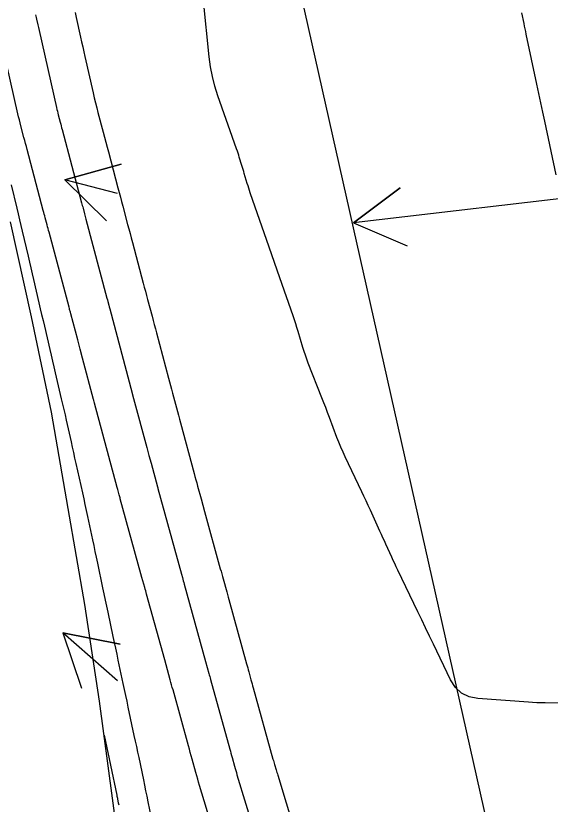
# Model space of a CAD drawing. Extents: x 954385 to 988206, y 1868364 to 1924553.
# Drawn here: x 958146.7 to 958201.5, y 1918156.3 to 1918237.2 of the extents above; entities that cross this region are included whole.
import ezdxf

# ---------------------------------------------------------------- set-up
doc = ezdxf.new("R2010")
doc.units = 0
for name, color, linetype in [('24', 7, 'Continuous'), ('26', 7, 'Continuous'), ('6', 7, 'Continuous'), ('7', 7, 'Continuous'), ('Default', 7, 'Continuous')]:
    doc.layers.add(name, color=color, linetype=linetype)

msp = doc.modelspace()

# ---------------------------------------------------------------- linework, layer by layer
at = {"layer": '24'}
msp.add_lwpolyline([(958256.319, 1918106.238), (958171.777, 1918089.484), (958168.005, 1918092.381), (958167.013, 1918098.437), (958166.816, 1918099.614), (958165.542, 1918106.832), (958165.391, 1918108.017), (958164.309, 1918114.062), (958163.581, 1918117.562), (958162.887, 1918121.253), (958162.486, 1918127.45), (958159.669, 1918137.067), (958157.957, 1918146.932), (958156.623, 1918156.881), (958155.3, 1918166.833), (958153.803, 1918176.746), (958152.102, 1918186.612), (958150.372, 1918196.473), (958148.308, 1918206.258), (958146.162, 1918216.026)], dxfattribs=at)
at = {"layer": '26'}
for points in [[(958157.131, 1918218.928), (958151.731, 1918220.321), (958157.512, 1918221.928), (958151.731, 1918220.321), (958156.013, 1918216.118)], [(958207.131, 1918218.928), (958181.348, 1918215.922), (958186.162, 1918219.503), (958181.348, 1918215.922), (958186.857, 1918213.544)], [(958157.131, 1918168.928), (958151.549, 1918173.852), (958157.43, 1918172.665), (958151.549, 1918173.852), (958153.461, 1918168.165)]]:
    msp.add_lwpolyline(points, dxfattribs=at)
at = {"layer": '6'}
for points in [[(958203.378, 1918166.623), (958201.039, 1918166.645), (958200.605, 1918166.653), (958200.171, 1918166.668), (958199.738, 1918166.69), (958199.305, 1918166.72), (958194.135, 1918167.115), (958193.225, 1918167.291), (958192.452, 1918167.67), (958191.818, 1918168.251), (958191.322, 1918169.034), (958189.555, 1918172.692), (958189.157, 1918173.516), (958188.759, 1918174.341), (958188.362, 1918175.166), (958187.966, 1918175.992), (958185.903, 1918180.286), (958185.746, 1918180.616), (958185.59, 1918180.946), (958185.436, 1918181.278), (958185.284, 1918181.61), (958184.68, 1918182.941), (958184.529, 1918183.274), (958184.378, 1918183.606), (958184.226, 1918183.939), (958184.075, 1918184.272), (958183.089, 1918186.443), (958182.874, 1918186.915), (958182.656, 1918187.386), (958182.436, 1918187.857), (958182.215, 1918188.326), (958180.52, 1918191.903), (958180.292, 1918192.396), (958180.074, 1918192.894), (958179.866, 1918193.395), (958179.668, 1918193.902), (958178.897, 1918195.935), (958178.703, 1918196.443), (958178.509, 1918196.95), (958178.313, 1918197.457), (958178.115, 1918197.964), (958176.722, 1918201.527), (958176.571, 1918201.923), (958176.429, 1918202.322), (958176.296, 1918202.724), (958176.17, 1918203.128), (958175.685, 1918204.753), (958175.561, 1918205.158), (958175.433, 1918205.562), (958175.301, 1918205.964), (958175.163, 1918206.365), (958173.796, 1918210.283), (958173.522, 1918211.069), (958173.249, 1918211.856), (958172.976, 1918212.642), (958172.703, 1918213.429), (958170.775, 1918219), (958170.694, 1918219.236), (958170.616, 1918219.473), (958170.54, 1918219.71), (958170.466, 1918219.949), (958170.159, 1918220.959), (958170.095, 1918221.171), (958170.031, 1918221.382), (958169.967, 1918221.593), (958169.903, 1918221.804), (958169.648, 1918222.65), (958169.583, 1918222.861), (958169.516, 1918223.071), (958169.446, 1918223.28), (958169.374, 1918223.489), (958167.452, 1918228.941), (958167.137, 1918229.925), (958166.881, 1918230.923), (958166.686, 1918231.935), (958166.55, 1918232.96), (958165.958, 1918238.707)], [(958198.59, 1918237.466), (958198.822, 1918236.372), (958198.879, 1918236.099), (958198.937, 1918235.825), (958198.995, 1918235.552), (958199.053, 1918235.278), (958200.141, 1918230.128), (958200.342, 1918229.179), (958200.543, 1918228.229), (958200.744, 1918227.28), (958200.945, 1918226.33), (958202.106, 1918220.853)]]:
    msp.add_lwpolyline(points, dxfattribs=at)
at = {"layer": '7'}
for points in [[(958148.746, 1918237.255), (958148.777, 1918237.11), (958148.808, 1918236.965), (958148.841, 1918236.82), (958148.971, 1918236.24), (958149.037, 1918235.95), (958149.102, 1918235.661), (958150.889, 1918227.731), (958150.932, 1918227.543), (958150.977, 1918227.355), (958151.024, 1918227.167), (958151.072, 1918226.98), (958151.27, 1918226.233), (958151.32, 1918226.046), (958151.369, 1918225.86), (958151.419, 1918225.673), (958151.468, 1918225.486), (958153.464, 1918217.959), (958153.501, 1918217.82), (958153.538, 1918217.681), (958153.575, 1918217.542), (958153.612, 1918217.403), (958153.76, 1918216.847), (958153.797, 1918216.708), (958153.834, 1918216.569), (958153.871, 1918216.43), (958153.908, 1918216.291), (958156.06, 1918208.192), (958156.108, 1918208.009), (958156.157, 1918207.827), (958156.254, 1918207.462), (958156.302, 1918207.279), (958156.35, 1918207.097), (958158.654, 1918198.425), (958158.665, 1918198.381), (958158.677, 1918198.337), (958158.689, 1918198.293), (958158.701, 1918198.249), (958158.795, 1918197.899), (958160.155, 1918192.855), (958160.373, 1918192.047), (958160.591, 1918191.239), (958161.24, 1918188.832), (958161.273, 1918188.708), (958161.283, 1918188.672), (958161.293, 1918188.637), (958163.706, 1918179.879), (958163.8, 1918179.536), (958163.895, 1918179.192), (958163.942, 1918179.021), (958163.99, 1918178.849), (958166.183, 1918170.901), (958166.352, 1918170.288), (958166.521, 1918169.676), (958166.564, 1918169.523), (958166.606, 1918169.37), (958166.648, 1918169.217), (958166.691, 1918169.064), (958168.666, 1918161.921), (958168.727, 1918161.701), (958168.787, 1918161.481), (958168.848, 1918161.261), (958168.909, 1918161.041), (958169.152, 1918160.16), (958169.214, 1918159.94), (958169.277, 1918159.721), (958169.341, 1918159.502), (958169.407, 1918159.283), (958171.235, 1918153.246)], [(958152.792, 1918237.483), (958152.904, 1918236.981), (958153.357, 1918234.972), (958153.47, 1918234.469), (958153.583, 1918233.967), (958153.696, 1918233.465), (958153.81, 1918232.963), (958154.647, 1918229.248), (958154.764, 1918228.739), (958154.886, 1918228.232), (958155.013, 1918227.726), (958155.144, 1918227.221), (958155.679, 1918225.203), (958155.813, 1918224.698), (958155.947, 1918224.194), (958156.08, 1918223.689), (958156.214, 1918223.185), (958157.193, 1918219.489), (958157.316, 1918219.023), (958157.44, 1918218.557), (958157.564, 1918218.09), (958157.688, 1918217.624), (958158.183, 1918215.759), (958158.307, 1918215.293), (958158.431, 1918214.827), (958158.555, 1918214.361), (958158.679, 1918213.894), (958159.785, 1918209.737), (958159.899, 1918209.311), (958160.012, 1918208.885), (958160.125, 1918208.459), (958160.238, 1918208.033), (958160.691, 1918206.328), (958160.804, 1918205.902), (958160.917, 1918205.476), (958161.031, 1918205.05), (958161.144, 1918204.623), (958162.377, 1918199.976), (958162.478, 1918199.594), (958162.58, 1918199.213), (958162.682, 1918198.832), (958162.785, 1918198.45), (958163.196, 1918196.926), (958163.298, 1918196.545), (958163.401, 1918196.164), (958163.504, 1918195.783), (958163.607, 1918195.401), (958165.008, 1918190.201), (958165.097, 1918189.874), (958165.185, 1918189.548), (958165.274, 1918189.222), (958165.364, 1918188.896), (958165.723, 1918187.593), (958165.903, 1918186.941), (958166.082, 1918186.289), (958167.698, 1918180.425), (958167.771, 1918180.161), (958167.844, 1918179.897), (958167.917, 1918179.632), (958167.99, 1918179.368), (958168.355, 1918178.046), (958168.5, 1918177.518), (958168.573, 1918177.254), (958170.396, 1918170.651), (958170.452, 1918170.448), (958170.508, 1918170.245), (958170.564, 1918170.042), (958170.62, 1918169.84), (958170.844, 1918169.028), (958170.9, 1918168.825), (958170.956, 1918168.622), (958171.012, 1918168.419), (958171.068, 1918168.217), (958173.099, 1918160.871), (958173.137, 1918160.733), (958173.177, 1918160.596), (958173.217, 1918160.459), (958173.258, 1918160.322), (958173.423, 1918159.776), (958173.465, 1918159.639), (958173.506, 1918159.503), (958173.548, 1918159.366), (958173.589, 1918159.229), (958176.065, 1918151.063)], [(958166.866, 1918153.91), (958165.575, 1918158.166), (958165.474, 1918158.505), (958165.374, 1918158.845), (958165.277, 1918159.185), (958165.181, 1918159.526), (958164.804, 1918160.891), (958164.709, 1918161.233), (958164.615, 1918161.574), (958164.521, 1918161.915), (958164.426, 1918162.256), (958162.844, 1918167.981), (958162.773, 1918168.238), (958162.702, 1918168.494), (958162.631, 1918168.751), (958162.56, 1918169.007), (958161.994, 1918171.06), (958160.134, 1918177.796), (958160.086, 1918177.97), (958160.038, 1918178.145), (958159.99, 1918178.319), (958159.942, 1918178.493), (958159.654, 1918179.538), (958159.558, 1918179.886), (958157.431, 1918187.605), (958157.405, 1918187.701), (958157.379, 1918187.797), (958157.353, 1918187.893), (958157.327, 1918187.989), (958157.171, 1918188.566), (958157.119, 1918188.758), (958154.79, 1918197.397), (958154.773, 1918197.46), (958154.756, 1918197.523), (958154.706, 1918197.712), (958154.69, 1918197.775), (958153.561, 1918202.028), (958153.314, 1918202.961), (958153.067, 1918203.894), (958152.354, 1918206.581), (958152.31, 1918206.747), (958152.236, 1918207.023), (958152.207, 1918207.134), (958152.178, 1918207.244), (958150.124, 1918214.958), (958150.075, 1918215.142), (958150.026, 1918215.327), (958149.977, 1918215.512), (958149.928, 1918215.696), (958149.732, 1918216.435), (958149.683, 1918216.62), (958149.634, 1918216.804), (958149.585, 1918216.989), (958149.536, 1918217.174), (958147.875, 1918223.443), (958147.795, 1918223.747), (958147.715, 1918224.05), (958147.634, 1918224.354), (958147.554, 1918224.657), (958147.232, 1918225.871), (958147.153, 1918226.175), (958147.077, 1918226.48), (958147.003, 1918226.785), (958146.933, 1918227.091), (958145.418, 1918233.812)], [(958146.253, 1918219.8), (958146.809, 1918217.422), (958146.948, 1918216.828), (958147.087, 1918216.233), (958147.226, 1918215.639), (958147.365, 1918215.044), (958147.965, 1918212.482), (958148.105, 1918211.883), (958148.245, 1918211.284), (958148.385, 1918210.686), (958148.525, 1918210.087), (958149.086, 1918207.688), (958149.225, 1918207.092), (958149.364, 1918206.495), (958149.504, 1918205.899), (958149.643, 1918205.303), (958150.2, 1918202.917), (958150.34, 1918202.32), (958150.479, 1918201.724), (958150.618, 1918201.128), (958150.758, 1918200.531), (958151.382, 1918197.861), (958151.51, 1918197.309), (958151.637, 1918196.757), (958151.762, 1918196.204), (958151.886, 1918195.651), (958152.379, 1918193.438), (958152.502, 1918192.885), (958152.625, 1918192.332), (958152.749, 1918191.779), (958152.872, 1918191.226), (958153.548, 1918188.193), (958153.68, 1918187.595), (958153.811, 1918186.996), (958153.94, 1918186.397), (958154.068, 1918185.797), (958154.577, 1918183.398), (958154.704, 1918182.799), (958154.831, 1918182.199), (958154.958, 1918181.599), (958155.085, 1918180.999), (958155.625, 1918178.452), (958155.756, 1918177.832), (958155.887, 1918177.213), (958156.019, 1918176.594), (958156.15, 1918175.975), (958156.682, 1918173.467), (958156.81, 1918172.863), (958156.938, 1918172.259), (958157.066, 1918171.656), (958157.194, 1918171.052), (958157.707, 1918168.638), (958157.835, 1918168.034), (958157.963, 1918167.43), (958158.091, 1918166.827), (958158.219, 1918166.223), (958158.84, 1918163.295), (958158.96, 1918162.73), (958159.08, 1918162.166), (958159.2, 1918161.601), (958159.32, 1918161.036), (958159.799, 1918158.777), (958159.918, 1918158.212), (958160.036, 1918157.647), (958160.152, 1918157.081), (958160.267, 1918156.515), (958160.932, 1918153.232)], [(958155.763, 1918163.348), (958157.07, 1918157.187), (958157.091, 1918157.089), (958157.111, 1918156.991), (958157.132, 1918156.892), (958157.152, 1918156.794), (958157.231, 1918156.401), (958157.271, 1918156.205)]]:
    msp.add_lwpolyline(points, dxfattribs=at)
at = {"layer": 'Default'}
msp.add_line((958200.602, 1918129.717), (957843.865, 1919719.405), dxfattribs=at)

doc.saveas('drawing.dxf')
